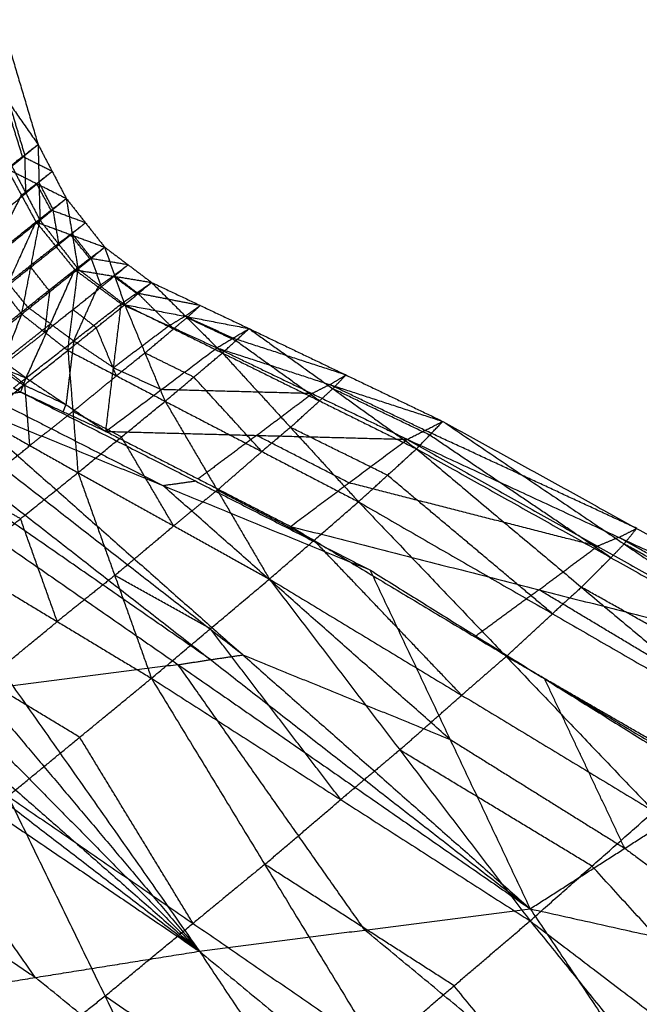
# Model space of a CAD drawing. Header units: millimetres. Extents: x -106 to 110, y -96 to 120.
# Tile 1017 of 1020: x 86.83 to 88.37, y 73.12 to 75.57. Entities that reach past the tile are written whole.
import ezdxf

# ---------------------------------------------------------------- set-up
doc = ezdxf.new("R2010")
doc.units = ezdxf.units.MM
doc.header["$MEASUREMENT"] = 0
doc.layers.add('Default', color=7, linetype='Continuous', true_color=0x000000)

msp = doc.modelspace()

# ---------------------------------------------------------------- linework, layer by layer
at = {"layer": 'Default'}
for points in [[(86.7812, 75.5653, 13.0204), (86.8272, 75.4105, 13.0869), (86.8731, 75.2557, 13.1534)], [(86.7014, 75.501, 12.7918), (86.7872, 75.3784, 12.9726), (86.8731, 75.2557, 13.1534)], [(86.8345, 75.2256, 13.043), (86.8109, 75.302, 13.0078), (86.7872, 75.3784, 12.9726)], [(86.8406, 75.2286, 13.2142), (86.8176, 75.306, 13.181), (86.7947, 75.3834, 13.1478)], [(86.796, 75.1955, 12.9326), (86.8345, 75.2256, 13.043), (86.8731, 75.2557, 13.1534)], [(86.8081, 75.2015, 13.2751), (86.8406, 75.2286, 13.2142), (86.8731, 75.2557, 13.1534)], [(86.8731, 75.2557, 13.1534), (86.8754, 75.1617, 13.231), (86.8778, 75.0676, 13.3086)], [(86.8731, 75.2557, 13.1534), (86.9081, 75.1887, 13.1707), (86.9431, 75.1216, 13.1879)], [(86.9081, 75.1887, 13.1707), (86.8713, 75.2071, 13.1068), (86.8345, 75.2256, 13.043)], [(86.8429, 75.1345, 13.2918), (86.8418, 75.1816, 13.253), (86.8406, 75.2286, 13.2142)], [(86.8081, 75.2015, 13.2751), (86.8429, 75.1345, 13.2918), (86.8778, 75.0676, 13.3086)], [(86.796, 75.1955, 12.9326), (86.8319, 75.1294, 12.948), (86.8679, 75.0633, 12.9635)], [(86.796, 75.1955, 12.9326), (86.8695, 75.1586, 13.0603), (86.9431, 75.1216, 13.1879)], [(86.8695, 75.1586, 13.0603), (86.8888, 75.1736, 13.1155), (86.9081, 75.1887, 13.1707)], [(86.8754, 75.1617, 13.231), (86.8918, 75.1752, 13.2008), (86.9081, 75.1887, 13.1707)], [(86.8695, 75.1586, 13.0603), (86.8507, 75.144, 13.0041), (86.8319, 75.1294, 12.948)], [(86.8754, 75.1617, 13.231), (86.8592, 75.1481, 13.2614), (86.8429, 75.1345, 13.2918)], [(86.9055, 75.0925, 13.0757), (86.8875, 75.1255, 13.068), (86.8695, 75.1586, 13.0603)], [(86.9104, 75.0946, 13.2483), (86.8929, 75.1281, 13.2396), (86.8754, 75.1617, 13.231)], [(86.7503, 74.9687, 12.8814), (86.7911, 75.0491, 12.9147), (86.8319, 75.1294, 12.948)], [(86.7735, 75.0781, 13.3496), (86.8082, 75.1063, 13.3207), (86.8429, 75.1345, 13.2918)], [(86.8679, 75.0633, 12.9635), (86.9055, 75.0925, 13.0757), (86.9431, 75.1216, 13.1879)], [(86.8778, 75.0676, 13.3086), (86.9104, 75.0946, 13.2483), (86.9431, 75.1216, 13.1879)], [(86.9431, 75.1216, 13.1879), (86.9577, 75.0341, 13.2505), (86.9724, 74.9466, 13.313)], [(86.9431, 75.1216, 13.1879), (86.9908, 75.0611, 13.189), (87.0385, 75.0006, 13.19)], [(86.9908, 75.0611, 13.189), (86.9482, 75.0768, 13.1324), (86.9055, 75.0925, 13.0757)], [(86.9251, 75.0071, 13.3108), (86.9178, 75.0508, 13.2795), (86.9104, 75.0946, 13.2483)], [(86.6326, 74.8741, 12.7994), (86.7503, 74.9687, 12.8814), (86.8679, 75.0633, 12.9635)], [(86.7302, 74.7588, 12.7857), (86.7991, 74.9111, 12.8746), (86.8679, 75.0633, 12.9635)], [(86.7388, 74.9548, 13.4241), (86.8083, 75.0112, 13.3664), (86.8778, 75.0676, 13.3086)], [(86.8325, 74.8345, 13.43), (86.8551, 74.9511, 13.3693), (86.8778, 75.0676, 13.3086)], [(86.8679, 75.0633, 12.9635), (86.9162, 75.004, 12.961), (86.9644, 74.9446, 12.9585)], [(86.8679, 75.0633, 12.9635), (86.9532, 75.032, 13.0768), (87.0385, 75.0006, 13.19)], [(86.8778, 75.0676, 13.3086), (86.9251, 75.0071, 13.3108), (86.9724, 74.9466, 13.313)], [(86.9532, 75.032, 13.0768), (86.972, 75.0465, 13.1329), (86.9908, 75.0611, 13.189)], [(86.9577, 75.0341, 13.2505), (86.9743, 75.0476, 13.2197), (86.9908, 75.0611, 13.189)], [(86.9532, 75.032, 13.0768), (86.9347, 75.018, 13.0189), (86.9162, 75.004, 12.961)], [(86.9577, 75.0341, 13.2505), (86.9414, 75.0206, 13.2806), (86.9251, 75.0071, 13.3108)], [(87.0014, 74.9726, 13.0743), (86.9773, 75.0023, 13.0755), (86.9532, 75.032, 13.0768)], [(87.0054, 74.9736, 13.2515), (86.9816, 75.0039, 13.251), (86.9577, 75.0341, 13.2505)], [(86.9162, 75.004, 12.961), (86.8576, 74.9575, 12.9178), (86.7991, 74.9111, 12.8746)], [(86.8551, 74.9511, 13.3693), (86.8901, 74.9791, 13.34), (86.9251, 75.0071, 13.3108)], [(86.9644, 74.9446, 12.9585), (87.0014, 74.9726, 13.0743), (87.0385, 75.0006, 13.19)], [(86.9724, 74.9466, 13.313), (87.0054, 74.9736, 13.2515), (87.0385, 75.0006, 13.19)], [(87.0385, 75.0006, 13.19), (87.0633, 74.9292, 13.2336), (87.0882, 74.8578, 13.2772)], [(87.0385, 75.0006, 13.19), (87.0966, 74.9569, 13.1691), (87.1547, 74.9132, 13.1482)], [(86.7388, 74.9548, 13.4241), (86.7857, 74.8947, 13.427), (86.8325, 74.8345, 13.43)], [(87.0966, 74.9569, 13.1691), (87.049, 74.9648, 13.1217), (87.0014, 74.9726, 13.0743)], [(87.0303, 74.9022, 13.2951), (87.0178, 74.9379, 13.2733), (87.0054, 74.9736, 13.2515)], [(87.0595, 74.9289, 13.0534), (87.078, 74.9429, 13.1112), (87.0966, 74.9569, 13.1691)], [(87.0633, 74.9292, 13.2336), (87.0799, 74.9431, 13.2014), (87.0966, 74.9569, 13.1691)], [(86.7302, 74.7588, 12.7857), (86.8473, 74.8517, 12.8721), (86.9644, 74.9446, 12.9585)], [(86.8551, 74.9511, 13.3693), (86.8204, 74.9229, 13.3982), (86.7857, 74.8947, 13.427)], [(86.8325, 74.8345, 13.43), (86.9024, 74.8906, 13.3715), (86.9724, 74.9466, 13.313)], [(86.8435, 74.6763, 12.7271), (86.904, 74.8104, 12.8428), (86.9644, 74.9446, 12.9585)], [(86.9024, 74.8906, 13.3715), (86.8788, 74.9208, 13.3704), (86.8551, 74.9511, 13.3693)], [(86.9471, 74.7445, 13.4008), (86.9598, 74.8455, 13.3569), (86.9724, 74.9466, 13.313)], [(86.9644, 74.9446, 12.9585), (87.022, 74.9022, 12.9327), (87.0796, 74.8598, 12.9069)], [(86.9644, 74.9446, 12.9585), (87.0595, 74.9289, 13.0534), (87.1547, 74.9132, 13.1482)], [(86.9724, 74.9466, 13.313), (87.0303, 74.9022, 13.2951), (87.0882, 74.8578, 13.2772)], [(87.0595, 74.9289, 13.0534), (87.0408, 74.9155, 12.993), (87.022, 74.9022, 12.9327)], [(87.0633, 74.9292, 13.2336), (87.0468, 74.9157, 13.2644), (87.0303, 74.9022, 13.2951)], [(87.1171, 74.8865, 13.0275), (87.0883, 74.9077, 13.0404), (87.0595, 74.9289, 13.0534)], [(87.1214, 74.8855, 13.2127), (87.0924, 74.9074, 13.2232), (87.0633, 74.9292, 13.2336)], [(86.7991, 74.9111, 12.8746), (86.8232, 74.8814, 12.8733), (86.8473, 74.8517, 12.8721)], [(87.0796, 74.8598, 12.9069), (87.1171, 74.8865, 13.0275), (87.1547, 74.9132, 13.1482)], [(87.0882, 74.8578, 13.2772), (87.1214, 74.8855, 13.2127), (87.1547, 74.9132, 13.1482)], [(87.1547, 74.9132, 13.1482), (87.2426, 74.8256, 13.1532), (87.3306, 74.7381, 13.1583)], [(87.1547, 74.9132, 13.1482), (87.2757, 74.8559, 13.0804), (87.3967, 74.7986, 13.0125)], [(86.8898, 74.7895, 13.4154), (86.8961, 74.84, 13.3934), (86.9024, 74.8906, 13.3715)], [(86.9598, 74.8455, 13.3569), (86.995, 74.8739, 13.326), (87.0303, 74.9022, 13.2951)], [(86.9616, 74.768, 12.817), (86.9918, 74.8351, 12.8748), (87.022, 74.9022, 12.9327)], [(87.2757, 74.8559, 13.0804), (87.1964, 74.8712, 13.054), (87.1171, 74.8865, 13.0275)], [(87.2094, 74.798, 13.2177), (87.1654, 74.8417, 13.2152), (87.1214, 74.8855, 13.2127)], [(86.8435, 74.6763, 12.7271), (86.9616, 74.768, 12.817), (87.0796, 74.8598, 12.9069)], [(86.9471, 74.7445, 13.4008), (87.0176, 74.8011, 13.339), (87.0882, 74.8578, 13.2772)], [(87.0412, 74.5434, 12.5389), (87.0604, 74.7016, 12.7229), (87.0796, 74.8598, 12.9069)], [(87.0796, 74.8598, 12.9069), (87.1982, 74.8053, 12.8276), (87.3168, 74.7508, 12.7484)], [(87.0796, 74.8598, 12.9069), (87.2382, 74.8292, 12.9597), (87.3967, 74.7986, 13.0125)], [(87.0882, 74.8578, 13.2772), (87.1383, 74.738, 13.2893), (87.1884, 74.6182, 13.3014)], [(87.0882, 74.8578, 13.2772), (87.2094, 74.798, 13.2177), (87.3306, 74.7381, 13.1583)], [(87.2382, 74.8292, 12.9597), (87.2569, 74.8426, 13.02), (87.2757, 74.8559, 13.0804)], [(87.2426, 74.8256, 13.1532), (87.2592, 74.8408, 13.1168), (87.2757, 74.8559, 13.0804)], [(86.6208, 74.6667, 13.5305), (86.7266, 74.7506, 13.4802), (86.8325, 74.8345, 13.43)], [(86.7335, 74.5754, 13.5081), (86.783, 74.705, 13.469), (86.8325, 74.8345, 13.43)], [(86.8325, 74.8345, 13.43), (86.8898, 74.7895, 13.4154), (86.9471, 74.7445, 13.4008)], [(86.904, 74.8104, 12.8428), (86.8756, 74.8311, 12.8574), (86.8473, 74.8517, 12.8721)], [(86.9598, 74.8455, 13.3569), (86.9248, 74.8175, 13.3861), (86.8898, 74.7895, 13.4154)], [(87.0176, 74.8011, 13.339), (86.9887, 74.8233, 13.3479), (86.9598, 74.8455, 13.3569)], [(86.7869, 74.7176, 12.7564), (86.8454, 74.764, 12.7996), (86.904, 74.8104, 12.8428)], [(86.904, 74.8104, 12.8428), (86.9328, 74.7892, 12.8299), (86.9616, 74.768, 12.817)], [(87.2382, 74.8292, 12.9597), (87.2182, 74.8172, 12.8937), (87.1982, 74.8053, 12.8276)], [(87.2426, 74.8256, 13.1532), (87.226, 74.8118, 13.1855), (87.2094, 74.798, 13.2177)], [(87.3568, 74.7747, 12.8804), (87.2975, 74.802, 12.9201), (87.2382, 74.8292, 12.9597)], [(87.3637, 74.7684, 13.0854), (87.3031, 74.797, 13.1193), (87.2426, 74.8256, 13.1532)], [(86.783, 74.705, 13.469), (86.8364, 74.7472, 13.4422), (86.8898, 74.7895, 13.4154)], [(87.0678, 74.6813, 13.3511), (87.0427, 74.7412, 13.345), (87.0176, 74.8011, 13.339)], [(87.1982, 74.8053, 12.8276), (87.1293, 74.7534, 12.7753), (87.0604, 74.7016, 12.7229)], [(87.1383, 74.738, 13.2893), (87.1738, 74.768, 13.2535), (87.2094, 74.798, 13.2177)], [(87.3168, 74.7508, 12.7484), (87.3568, 74.7747, 12.8804), (87.3967, 74.7986, 13.0125)], [(87.3306, 74.7381, 13.1583), (87.3637, 74.7684, 13.0854), (87.3967, 74.7986, 13.0125)], [(87.3967, 74.7986, 13.0125), (87.6045, 74.6494, 12.9679), (87.8123, 74.5001, 12.9233)], [(87.3967, 74.7986, 13.0125), (87.6371, 74.6834, 12.8787), (87.8776, 74.5682, 12.7448)], [(86.7302, 74.7588, 12.7857), (86.7869, 74.7176, 12.7564), (86.8435, 74.6763, 12.7271)], [(86.9616, 74.768, 12.817), (86.952, 74.6889, 12.725), (86.9423, 74.6098, 12.633)], [(87.0604, 74.7016, 12.7229), (87.011, 74.7348, 12.7699), (86.9616, 74.768, 12.817)], [(87.6371, 74.6834, 12.8787), (87.497, 74.7291, 12.8796), (87.3568, 74.7747, 12.8804)], [(87.5715, 74.6191, 13.0408), (87.4676, 74.6938, 13.0631), (87.3637, 74.7684, 13.0854)], [(86.7001, 74.7335, 12.7667), (86.7718, 74.7049, 12.7469), (86.8435, 74.6763, 12.7271)], [(86.7335, 74.5754, 13.5081), (86.8403, 74.6599, 13.4544), (86.9471, 74.7445, 13.4008)], [(86.9471, 74.7445, 13.4008), (86.9596, 74.5928, 13.4154), (86.9721, 74.4411, 13.4301)], [(86.9471, 74.7445, 13.4008), (87.0678, 74.6813, 13.3511), (87.1884, 74.6182, 13.3014)], [(87.0412, 74.5434, 12.5389), (87.179, 74.6471, 12.6436), (87.3168, 74.7508, 12.7484)], [(87.1383, 74.738, 13.2893), (87.103, 74.7096, 13.3202), (87.0678, 74.6813, 13.3511)], [(87.2595, 74.6781, 13.2299), (87.1989, 74.7081, 13.2596), (87.1383, 74.738, 13.2893)], [(87.1884, 74.6182, 13.3014), (87.2595, 74.6781, 13.2299), (87.3306, 74.7381, 13.1583)], [(87.3168, 74.7508, 12.7484), (87.5531, 74.6372, 12.5934), (87.7894, 74.5237, 12.4385)], [(87.3168, 74.7508, 12.7484), (87.5972, 74.6595, 12.7466), (87.8776, 74.5682, 12.7448)], [(87.3306, 74.7381, 13.1583), (87.4995, 74.5534, 13.1317), (87.6683, 74.3687, 13.1052)], [(87.3306, 74.7381, 13.1583), (87.5715, 74.6191, 13.0408), (87.8123, 74.5001, 12.9233)], [(86.8279, 74.6637, 12.7177), (86.7998, 74.6843, 12.7323), (86.7718, 74.7049, 12.7469)], [(86.8403, 74.6599, 13.4544), (86.8117, 74.6824, 13.4617), (86.783, 74.705, 13.469)], [(87.0604, 74.7016, 12.7229), (87.1197, 74.6743, 12.6833), (87.179, 74.6471, 12.6436)], [(86.8123, 74.6512, 12.7084), (86.8279, 74.6637, 12.7177), (86.8435, 74.6763, 12.7271)], [(86.8369, 74.6587, 12.7118), (86.8324, 74.6612, 12.7148), (86.8279, 74.6637, 12.7177)], [(86.8302, 74.6411, 12.6965), (86.8369, 74.6587, 12.7118), (86.8435, 74.6763, 12.7271)], [(86.8528, 74.5082, 13.4691), (86.8466, 74.5841, 13.4618), (86.8403, 74.6599, 13.4544)], [(86.8435, 74.6763, 12.7271), (86.9423, 74.6098, 12.633), (87.0412, 74.5434, 12.5389)], [(86.9596, 74.5928, 13.4154), (87.0137, 74.637, 13.3833), (87.0678, 74.6813, 13.3511)], [(87.4284, 74.4934, 13.2033), (87.3439, 74.5858, 13.2166), (87.2595, 74.6781, 13.2299)], [(87.5972, 74.6595, 12.7466), (87.5751, 74.6484, 12.67), (87.5531, 74.6372, 12.5934)], [(87.5972, 74.6595, 12.7466), (87.6172, 74.6714, 12.8126), (87.6371, 74.6834, 12.8787)], [(87.8335, 74.5459, 12.5917), (87.7153, 74.6027, 12.6691), (87.5972, 74.6595, 12.7466)], [(87.6045, 74.6494, 12.9679), (87.6208, 74.6664, 12.9233), (87.6371, 74.6834, 12.8787)], [(86.6689, 74.6188, 12.6109), (86.7496, 74.6299, 12.6537), (86.8302, 74.6411, 12.6965)], [(86.8123, 74.6512, 12.7084), (86.8213, 74.6461, 12.7024), (86.8302, 74.6411, 12.6965)], [(86.8123, 74.6512, 12.7084), (86.8213, 74.6461, 12.7024), (86.8302, 74.6411, 12.6965)], [(86.8213, 74.6461, 12.7024), (86.8291, 74.6524, 12.7071), (86.8369, 74.6587, 12.7118)], [(86.8302, 74.6411, 12.6965), (87.2635, 74.4203, 12.3878), (87.6967, 74.1995, 12.0791)], [(86.8302, 74.6411, 12.6965), (86.9357, 74.5922, 12.6177), (87.0412, 74.5434, 12.5389)], [(86.9423, 74.6098, 12.633), (86.8896, 74.6342, 12.6724), (86.8369, 74.6587, 12.7118)], [(87.5531, 74.6372, 12.5934), (87.366, 74.6422, 12.6185), (87.179, 74.6471, 12.6436)], [(87.4153, 74.5335, 12.4887), (87.4842, 74.5854, 12.5411), (87.5531, 74.6372, 12.5934)], [(87.6045, 74.6494, 12.9679), (87.588, 74.6342, 13.0043), (87.5715, 74.6191, 13.0408)], [(87.845, 74.5342, 12.8341), (87.7247, 74.5918, 12.901), (87.6045, 74.6494, 12.9679)], [(86.6689, 74.6188, 12.6109), (87.1828, 74.4091, 12.345), (87.6967, 74.1995, 12.0791)], [(86.6689, 74.6188, 12.6109), (87.3816, 73.9886, 11.7909), (88.0943, 73.3585, 10.9709)], [(86.7496, 74.6299, 12.6537), (86.9662, 74.5195, 12.4994), (87.1828, 74.4091, 12.345)], [(86.9721, 74.4411, 13.4301), (87.0802, 74.5296, 13.3658), (87.1884, 74.6182, 13.3014)], [(87.1884, 74.6182, 13.3014), (87.3178, 74.3975, 13.2889), (87.4472, 74.1769, 13.2764)], [(87.1884, 74.6182, 13.3014), (87.4284, 74.4934, 13.2033), (87.6683, 74.3687, 13.1052)], [(87.4995, 74.5534, 13.1317), (87.5355, 74.5863, 13.0863), (87.5715, 74.6191, 13.0408)], [(86.5079, 74.5953, 12.5251), (87.3011, 73.9769, 11.748), (88.0943, 73.3585, 10.9709)], [(87.3816, 73.9886, 11.7909), (86.985, 74.2978, 12.1795), (86.5884, 74.607, 12.568)], [(86.9596, 74.5928, 13.4154), (86.9062, 74.5505, 13.4423), (86.8528, 74.5082, 13.4691)], [(86.9357, 74.5922, 12.6177), (86.939, 74.601, 12.6254), (86.9423, 74.6098, 12.633)], [(87.0802, 74.5296, 13.3658), (87.0199, 74.5612, 13.3906), (86.9596, 74.5928, 13.4154)], [(86.3473, 74.5704, 12.4391), (86.8103, 73.9118, 11.5086), (87.2734, 73.2532, 10.578)], [(86.3473, 74.5704, 12.4391), (87.2208, 73.9644, 11.705), (88.0943, 73.3585, 10.9709)], [(87.3011, 73.9769, 11.748), (86.8644, 74.2798, 12.1151), (86.4276, 74.5828, 12.4821)], [(86.7335, 74.5754, 13.5081), (86.8528, 74.5082, 13.4691), (86.9721, 74.4411, 13.4301)], [(87.7894, 74.5237, 12.4385), (87.8335, 74.5459, 12.5917), (87.8776, 74.5682, 12.7448)], [(87.8123, 74.5001, 12.9233), (87.845, 74.5342, 12.8341), (87.8776, 74.5682, 12.7448)], [(87.8776, 74.5682, 12.7448), (88.3274, 74.264, 12.6259), (88.7773, 73.9598, 12.5069)], [(87.8776, 74.5682, 12.7448), (88.3586, 74.3026, 12.5057), (88.8397, 74.0371, 12.2665)], [(86.1869, 74.5441, 12.3529), (86.7302, 73.8986, 11.4655), (87.2734, 73.2532, 10.578)], [(87.0412, 74.5434, 12.5389), (87.2705, 74.4255, 12.3763), (87.4998, 74.3076, 12.2137)], [(87.0412, 74.5434, 12.5389), (87.4153, 74.5335, 12.4887), (87.7894, 74.5237, 12.4385)], [(87.4995, 74.5534, 13.1317), (87.4639, 74.5234, 13.1675), (87.4284, 74.4934, 13.2033)], [(87.7403, 74.4344, 13.0142), (87.6199, 74.4939, 13.073), (87.4995, 74.5534, 13.1317)], [(88.3586, 74.3026, 12.5057), (88.0961, 74.4243, 12.5487), (87.8335, 74.5459, 12.5917)], [(86.0269, 74.5164, 12.2664), (86.6502, 73.8848, 11.4222), (87.2734, 73.2532, 10.578)], [(87.2096, 74.309, 13.3533), (87.1449, 74.4193, 13.3595), (87.0802, 74.5296, 13.3658)], [(87.4153, 74.5335, 12.4887), (87.3429, 74.4795, 12.4325), (87.2705, 74.4255, 12.3763)], [(87.6446, 74.4157, 12.3261), (87.5299, 74.4746, 12.4074), (87.4153, 74.5335, 12.4887)], [(87.4998, 74.3076, 12.2137), (87.6446, 74.4157, 12.3261), (87.7894, 74.5237, 12.4385)], [(87.7894, 74.5237, 12.4385), (88.261, 74.2583, 12.1587), (88.7327, 73.9929, 11.8789)], [(87.7894, 74.5237, 12.4385), (88.3145, 74.2804, 12.3525), (88.8397, 74.0371, 12.2665)], [(88.2948, 74.23, 12.7151), (88.0699, 74.3821, 12.7746), (87.845, 74.5342, 12.8341)], [(86.7103, 74.3938, 13.5198), (86.7816, 74.451, 13.4945), (86.8528, 74.5082, 13.4691)], [(87.3178, 74.3975, 13.2889), (87.3731, 74.4455, 13.2461), (87.4284, 74.4934, 13.2033)], [(87.6683, 74.3687, 13.1052), (87.7403, 74.4344, 13.0142), (87.8123, 74.5001, 12.9233)], [(87.8123, 74.5001, 12.9233), (88.2216, 74.1566, 12.8425), (88.6308, 73.8131, 12.7617)], [(87.8123, 74.5001, 12.9233), (88.2948, 74.23, 12.7151), (88.7773, 73.9598, 12.5069)], [(85.8673, 74.4871, 12.1797), (86.5704, 73.8701, 11.3789), (87.2734, 73.2532, 10.578)], [(85.7081, 74.4564, 12.0928), (86.4907, 73.8548, 11.3354), (87.2734, 73.2532, 10.578)], [(86.6871, 74.2122, 13.5315), (86.8296, 74.3267, 13.4808), (86.9721, 74.4411, 13.4301)], [(86.9721, 74.4411, 13.4301), (87.0633, 74.1858, 13.4257), (87.1545, 73.9306, 13.4213)], [(86.9721, 74.4411, 13.4301), (87.2096, 74.309, 13.3533), (87.4472, 74.1769, 13.2764)], [(85.5493, 74.4242, 12.0057), (86.4114, 73.8387, 11.2919), (87.2734, 73.2532, 10.578)], [(87.1828, 74.4091, 12.345), (87.2232, 74.4147, 12.3664), (87.2635, 74.4203, 12.3878)], [(88.261, 74.2583, 12.1587), (87.9528, 74.337, 12.2424), (87.6446, 74.4157, 12.3261)], [(88.1496, 74.0909, 12.9334), (87.9449, 74.2627, 12.9738), (87.7403, 74.4344, 13.0142)], [(86.8296, 74.3267, 13.4808), (86.7699, 74.3602, 13.5003), (86.7103, 74.3938, 13.5198)], [(87.8955, 73.779, 11.525), (87.5392, 74.0941, 11.935), (87.1828, 74.4091, 12.345)], [(87.3178, 74.3975, 13.2889), (87.2637, 74.3532, 13.3211), (87.2096, 74.309, 13.3533)], [(87.5578, 74.2728, 13.1908), (87.4378, 74.3352, 13.2398), (87.3178, 74.3975, 13.2889)], [(87.4472, 74.1769, 13.2764), (87.5578, 74.2728, 13.1908), (87.6683, 74.3687, 13.1052)], [(87.6683, 74.3687, 13.1052), (88.0349, 73.9846, 13.0588), (88.4014, 73.6004, 13.0123)], [(87.6683, 74.3687, 13.1052), (88.1496, 74.0909, 12.9334), (88.6308, 73.8131, 12.7617)], [(86.9208, 74.0714, 13.4764), (86.8752, 74.199, 13.4786), (86.8296, 74.3267, 13.4808)], [(87.0633, 74.1858, 13.4257), (87.1365, 74.2474, 13.3895), (87.2096, 74.309, 13.3533)], [(87.4998, 74.3076, 12.2137), (87.9569, 74.0335, 11.9179), (88.4139, 73.7595, 11.6222)], [(87.4998, 74.3076, 12.2137), (88.1163, 74.1503, 12.0463), (88.7327, 73.9929, 11.8789)], [(88.3145, 74.2804, 12.3525), (88.3366, 74.2915, 12.4291), (88.3586, 74.3026, 12.5057)], [(88.3274, 74.264, 12.6259), (88.343, 74.2833, 12.5658), (88.3586, 74.3026, 12.5057)], [(87.9243, 73.8886, 13.1444), (87.741, 74.0807, 13.1676), (87.5578, 74.2728, 13.1908)], [(88.3145, 74.2804, 12.3525), (88.2878, 74.2694, 12.2556), (88.261, 74.2583, 12.1587)], [(88.7862, 74.015, 12.0727), (88.5504, 74.1477, 12.2126), (88.3145, 74.2804, 12.3525)], [(88.1163, 74.1503, 12.0463), (88.1887, 74.2043, 12.1025), (88.261, 74.2583, 12.1587)], [(88.3274, 74.264, 12.6259), (88.3111, 74.247, 12.6705), (88.2948, 74.23, 12.7151)], [(88.8085, 73.9984, 12.3867), (88.568, 74.1312, 12.5063), (88.3274, 74.264, 12.6259)], [(88.2216, 74.1566, 12.8425), (88.2582, 74.1933, 12.7788), (88.2948, 74.23, 12.7151)], [(86.6871, 74.2122, 13.5315), (86.9208, 74.0714, 13.4764), (87.1545, 73.9306, 13.4213)], [(87.6967, 74.1995, 12.0791), (87.8955, 73.779, 11.525), (88.0943, 73.3585, 10.9709)], [(87.6967, 74.1995, 12.0791), (88.1303, 73.9291, 11.8059), (88.5639, 73.6588, 11.5327)], [(87.0633, 74.1858, 13.4257), (86.992, 74.1286, 13.4511), (86.9208, 74.0714, 13.4764)], [(87.3009, 74.0537, 13.3488), (87.1821, 74.1198, 13.3873), (87.0633, 74.1858, 13.4257)], [(87.1545, 73.9306, 13.4213), (87.3009, 74.0537, 13.3488), (87.4472, 74.1769, 13.2764)], [(87.4472, 74.1769, 13.2764), (87.7706, 73.7527, 13.2572), (88.0941, 73.3285, 13.238)], [(87.4472, 74.1769, 13.2764), (87.9243, 73.8886, 13.1444), (88.4014, 73.6004, 13.0123)], [(88.1163, 74.1503, 12.0463), (88.0366, 74.0919, 11.9821), (87.9569, 74.0335, 11.9179)], [(88.5733, 73.8762, 11.7505), (88.3448, 74.0132, 11.8984), (88.1163, 74.1503, 12.0463)], [(88.2216, 74.1566, 12.8425), (88.1856, 74.1238, 12.888), (88.1496, 74.0909, 12.9334)], [(88.7041, 73.8865, 12.6343), (88.4628, 74.0216, 12.7384), (88.2216, 74.1566, 12.8425)], [(88.0349, 73.9846, 13.0588), (88.0922, 74.0378, 12.9961), (88.1496, 74.0909, 12.9334)], [(86.7428, 73.9252, 13.5279), (86.8318, 73.9983, 13.5021), (86.9208, 74.0714, 13.4764)], [(87.6243, 73.6295, 13.3296), (87.4626, 73.8416, 13.3392), (87.3009, 74.0537, 13.3488)], [(87.2208, 73.9644, 11.705), (87.2609, 73.9706, 11.7265), (87.3011, 73.9769, 11.748)], [(87.3011, 73.9769, 11.748), (87.3414, 73.9827, 11.7695), (87.3816, 73.9886, 11.7909)], [(87.3816, 73.9886, 11.7909), (87.6386, 73.8838, 11.6579), (87.8955, 73.779, 11.525)], [(88.0349, 73.9846, 13.0588), (87.9796, 73.9366, 13.1016), (87.9243, 73.8886, 13.1444)], [(88.5161, 73.7068, 12.887), (88.2755, 73.8457, 12.9729), (88.0349, 73.9846, 13.0588)], [(87.2208, 73.9644, 11.705), (87.0156, 73.9381, 11.6068), (86.8103, 73.9118, 11.5086)], [(87.6839, 73.3058, 10.7745), (87.4523, 73.6351, 11.2397), (87.2208, 73.9644, 11.705)], [(86.7985, 73.6381, 13.5242), (86.9765, 73.7843, 13.4727), (87.1545, 73.9306, 13.4213)], [(87.1545, 73.9306, 13.4213), (87.4357, 73.4686, 13.4192), (87.7169, 73.0066, 13.4172)], [(87.1545, 73.9306, 13.4213), (87.6243, 73.6295, 13.3296), (88.0941, 73.3285, 13.238)], [(88.3291, 73.5086, 11.2518), (88.2297, 73.7189, 11.5288), (88.1303, 73.9291, 11.8059)], [(86.9765, 73.7843, 13.4727), (86.8596, 73.8547, 13.5003), (86.7428, 73.9252, 13.5279)], [(87.7706, 73.7527, 13.2572), (87.8475, 73.8207, 13.2008), (87.9243, 73.8886, 13.1444)], [(86.8665, 73.188, 10.3878), (86.6389, 73.5133, 10.8399), (86.4114, 73.8387, 11.2919)], [(87.2577, 73.3223, 13.4707), (87.1171, 73.5533, 13.4717), (86.9765, 73.7843, 13.4727)], [(86.0044, 73.7735, 11.1017), (86.4355, 73.4807, 10.7448), (86.8665, 73.188, 10.3878)], [(87.8955, 73.779, 11.525), (88.1123, 73.6438, 11.3884), (88.3291, 73.5086, 11.2518)], [(87.7706, 73.7527, 13.2572), (87.6975, 73.6911, 13.2934), (87.6243, 73.6295, 13.3296)], [(88.2477, 73.4645, 13.1251), (88.0092, 73.6086, 13.1912), (87.7706, 73.7527, 13.2572)], [(88.0943, 73.3585, 10.9709), (88.3291, 73.5086, 11.2518), (88.5639, 73.6588, 11.5327)], [(86.7985, 73.6381, 13.5242), (87.0393, 73.1418, 13.5273), (87.2802, 72.6456, 13.5304)], [(86.7985, 73.6381, 13.5242), (87.2577, 73.3223, 13.4707), (87.7169, 73.0066, 13.4172)], [(87.4357, 73.4686, 13.4192), (87.53, 73.5491, 13.3744), (87.6243, 73.6295, 13.3296)], [(88.0941, 73.3285, 13.238), (88.2477, 73.4645, 13.1251), (88.4014, 73.6004, 13.0123)], [(88.3291, 73.5086, 11.2518), (88.5256, 73.3636, 11.1438), (88.7222, 73.2187, 11.0357)], [(86.8348, 72.9773, 13.5506), (86.7143, 73.2255, 13.5491), (86.5939, 73.4736, 13.5475)], [(87.4357, 73.4686, 13.4192), (87.3467, 73.3955, 13.445), (87.2577, 73.3223, 13.4707)], [(87.9055, 73.1675, 13.3276), (87.6706, 73.3181, 13.3734), (87.4357, 73.4686, 13.4192)], [(89.0051, 72.6349, 13.1191), (88.6264, 73.0497, 13.1221), (88.2477, 73.4645, 13.1251)], [(87.2734, 73.2532, 10.578), (87.6839, 73.3058, 10.7745), (88.0943, 73.3585, 10.9709)], [(88.0943, 73.3585, 10.9709), (88.6881, 72.475, 10.3403), (89.2819, 71.5915, 9.7098)], [(88.0943, 73.3585, 10.9709), (88.7222, 73.2187, 11.0357), (89.35, 73.0788, 11.1006)], [(87.0393, 73.1418, 13.5273), (87.1485, 73.2321, 13.499), (87.2577, 73.3223, 13.4707)], [(87.7169, 73.0066, 13.4172), (87.9055, 73.1675, 13.3276), (88.0941, 73.3285, 13.238)], [(88.0941, 73.3285, 13.238), (88.7974, 72.4608, 13.2691), (89.5008, 71.5932, 13.3002)], [(88.0941, 73.3285, 13.238), (89.0051, 72.6349, 13.1191), (89.9161, 71.9414, 13.0003)], [(86.3893, 73.3091, 13.5709), (86.8348, 72.9773, 13.5506), (87.2802, 72.6456, 13.5304)], [(88.6881, 72.475, 10.3403), (88.186, 72.8904, 10.5574), (87.6839, 73.3058, 10.7745)], [(86.4596, 73.1228, 10.1977), (86.8665, 73.188, 10.3878), (87.2734, 73.2532, 10.578)], [(87.2734, 73.2532, 10.578), (87.8515, 72.3878, 9.9562), (88.4295, 71.5224, 9.3343)], [(87.2734, 73.2532, 10.578), (88.2777, 72.4223, 10.1439), (89.2819, 71.5915, 9.7098)], [(87.8515, 72.3878, 9.9562), (87.359, 72.7879, 10.172), (86.8665, 73.188, 10.3878)], [(88.6089, 72.2999, 13.3587), (88.2572, 72.7337, 13.3431), (87.9055, 73.1675, 13.3276)], [(86.4596, 73.1228, 10.1977), (87.0161, 72.282, 9.5893), (87.5727, 71.4411, 8.9809)], [(86.4596, 73.1228, 10.1977), (87.4445, 72.3226, 9.766), (88.4295, 71.5224, 9.3343)], [(87.0393, 73.1418, 13.5273), (86.9371, 73.0596, 13.539), (86.8348, 72.9773, 13.5506)], [(87.4986, 72.8261, 13.4738), (87.269, 72.984, 13.5005), (87.0393, 73.1418, 13.5273)]]:
    msp.add_open_spline(points, degree=2, dxfattribs=at)

doc.saveas('drawing.dxf')
